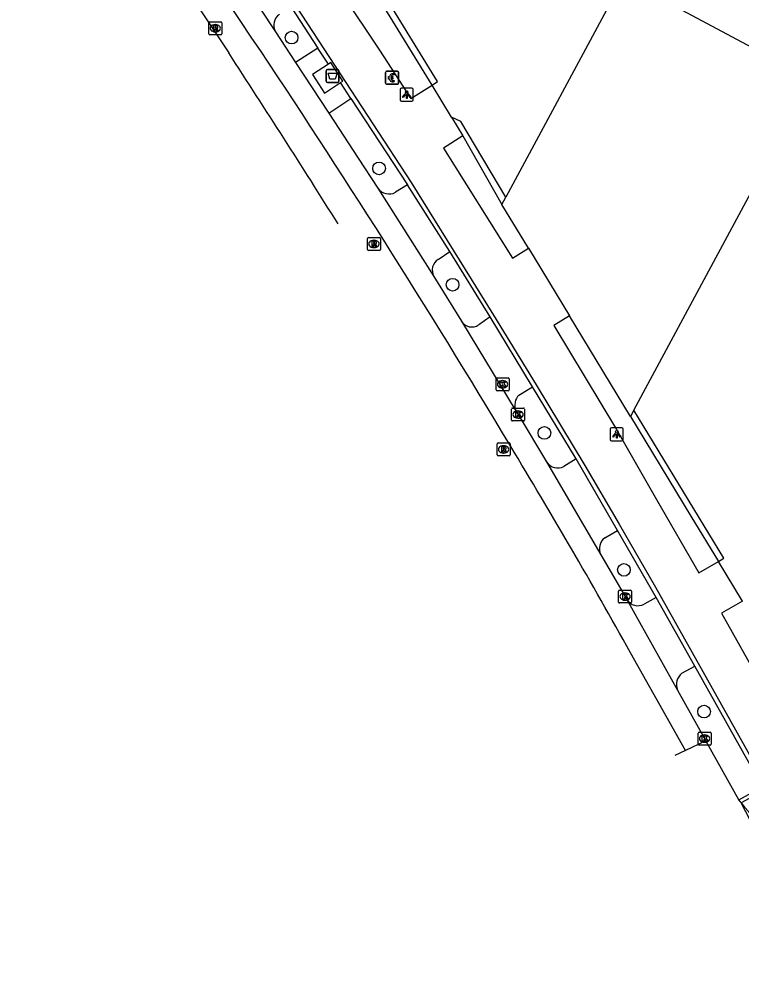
# Model space of a CAD drawing. Extents: x 159489 to 160304, y 383826 to 384530.
# Drawn here: x 159536.8 to 159592.6, y 384145.3 to 384218.5 of the extents above; entities that cross this region are included whole.
import ezdxf

# ---------------------------------------------------------------- set-up
doc = ezdxf.new("R2010")
doc.units = 0
for name, color, linetype in [('IMGEO_Afval_apart_plaats', 7, 'Continuous'), ('IMGEO_Betaalautomaat', 7, 'Continuous'), ('IMGEO_Boom', 7, 'Continuous'), ('IMGEO_Groenvoorziening', 7, 'Continuous'), ('IMGEO_Kolk', 7, 'Continuous'), ('IMGEO_Lichtpunt', 7, 'Continuous'), ('IMGEO_Pand', 7, 'Continuous'), ('IMGEO_Parkeervlak_open', 7, 'Continuous'), ('IMGEO_Rijbaan_lokaal_gesloten', 7, 'Continuous'), ('IMGEO_Rioolput', 7, 'Continuous'), ('IMGEO_Voetpad_gesloten', 7, 'Continuous'), ('IMGEO_Voetpad_open', 7, 'Continuous')]:
    doc.layers.add(name, color=color, linetype=linetype)

msp = doc.modelspace()

# ---------------------------------------------------------------- linework, layer by layer
at = {"layer": 'IMGEO_Afval_apart_plaats'}
for p, q in [((159560.543, 384213.703), (159560.543, 384214.503)), ((159560.543, 384214.503), (159560.543, 384213.703)), ((159560.643, 384214.603), (159561.433, 384214.603)), ((159561.433, 384214.603), (159560.643, 384214.603)), ((159561.533, 384214.503), (159561.533, 384213.703)), ((159561.533, 384213.703), (159561.533, 384214.503)), ((159561.433, 384213.603), (159560.643, 384213.603)), ((159560.643, 384213.603), (159561.433, 384213.603))]:
    msp.add_line(p, q, dxfattribs=at)
msp.add_lwpolyline([(159560.686, 384214.317), (159561.39, 384214.317), (159561.241, 384213.847), (159560.835, 384213.847), (159560.686, 384214.317)], dxfattribs=at)
for centre, start, end in [((159560.643, 384214.503), 90, 180), ((159560.643, 384214.503), 90, 180), ((159561.433, 384214.503), 0, 90), ((159561.433, 384214.503), 360, 90), ((159560.643, 384213.703), 180, 270), ((159560.643, 384213.703), 180, 270), ((159561.433, 384213.703), 270, 0), ((159561.433, 384213.703), 270, 0)]:
    msp.add_arc(centre, 0.1, start, end, dxfattribs=at)
at = {"layer": 'IMGEO_Betaalautomaat'}
for p, q in [((159565.142, 384213.54), (159565.142, 384214.381)), ((159565.142, 384214.381), (159565.142, 384213.54)), ((159565.217, 384214.464), (159566.058, 384214.464)), ((159566.058, 384214.464), (159565.217, 384214.464)), ((159565.804, 384214.269), (159565.787, 384214.169)), ((159566.141, 384214.39), (159566.141, 384213.549)), ((159566.141, 384213.549), (159566.141, 384214.39)), ((159566.067, 384213.465), (159565.226, 384213.465)), ((159565.226, 384213.465), (159566.067, 384213.465)), ((159565.425, 384213.928), (159565.425, 384213.996)), ((159565.546, 384213.996), (159565.546, 384213.928)), ((159565.791, 384213.763), (159565.813, 384213.676))]:
    msp.add_line(p, q, dxfattribs=at)
for points in [[(159565.425, 384213.996), (159565.356, 384213.996), (159565.356, 384214.065), (159565.435, 384214.065)], [(159565.43, 384213.859), (159565.356, 384213.859), (159565.356, 384213.928), (159565.425, 384213.928)], [(159565.557, 384214.065), (159565.704, 384214.065), (159565.704, 384213.996), (159565.546, 384213.996)], [(159565.546, 384213.928), (159565.704, 384213.928), (159565.704, 384213.859), (159565.56, 384213.859)]]:
    msp.add_lwpolyline(points, dxfattribs=at)
for centre, radius, start, end in [((159565.22, 384214.387), 0.0779, 92.4484, 184.28452), ((159565.22, 384214.387), 0.0779, 92.4484, 184.28452), ((159565.718, 384213.989), 0.293, 73.01398, 165.01395), ((159565.724, 384214.002), 0.179, 69.32359, 159.56827), ((159566.064, 384214.387), 0.0779, 2.4484, 94.28452), ((159566.064, 384214.387), 0.0779, 2.4484, 94.28452), ((159565.22, 384213.543), 0.0779, 182.4484, 274.28452), ((159565.22, 384213.543), 0.0779, 182.4484, 274.28452), ((159565.691, 384213.914), 0.267, 191.80956, 297.03891), ((159565.724, 384213.929), 0.179, 202.76249, 291.86925), ((159566.064, 384213.543), 0.0779, 272.4484, 4.28452), ((159566.064, 384213.543), 0.0779, 272.4484, 4.28452)]:
    msp.add_arc(centre, radius, start, end, dxfattribs=at)
at = {"layer": 'IMGEO_Boom'}
for centre in [(159557.872, 384217.076), (159564.634, 384206.954), (159570.321, 384197.968), (159577.419, 384186.503), (159583.564, 384175.92), (159589.765, 384164.956)]:
    msp.add_circle(centre, 0.489, dxfattribs=at)
at = {"layer": 'IMGEO_Groenvoorziening'}
for points in [[(159568.737, 384213.4), (159569.144, 384213.675), (159561.341, 384226.407), (159560.934, 384226.137)], [(159568.737, 384213.4), (159560.934, 384226.137)], [(159574.428, 384204.726), (159570.966, 384210.576), (159570.222, 384210.929)], [(159571.1, 384209.467), (159574.13, 384204.172)], [(159584.074, 384187.773), (159588.743, 384180.066), (159590.869, 384176.557)], [(159590.869, 384176.557), (159591.297, 384176.816), (159584.34, 384188.267)]]:
    msp.add_lwpolyline(points, dxfattribs=at)
at = {"layer": 'IMGEO_Kolk'}
for p, q in [((159573.684, 384189.842), (159573.684, 384190.694)), ((159573.759, 384190.768), (159574.611, 384190.768)), ((159574.685, 384190.694), (159574.685, 384189.842)), ((159574.195, 384189.988), (159574.17, 384189.988)), ((159574.172, 384190.548), (159574.197, 384190.548)), ((159574.611, 384189.768), (159573.759, 384189.768)), ((159574.876, 384187.504), (159574.876, 384188.356)), ((159574.951, 384188.43), (159575.803, 384188.43)), ((159575.364, 384188.21), (159575.389, 384188.21)), ((159575.877, 384188.356), (159575.877, 384187.504)), ((159575.803, 384187.43), (159574.951, 384187.43)), ((159575.387, 384187.65), (159575.362, 384187.65)), ((159583.154, 384173.431), (159583.154, 384174.283)), ((159583.229, 384174.357), (159584.081, 384174.357)), ((159583.642, 384174.137), (159583.667, 384174.137)), ((159584.155, 384174.283), (159584.155, 384173.431)), ((159584.081, 384173.357), (159583.229, 384173.357)), ((159583.665, 384173.577), (159583.64, 384173.577)), ((159589.301, 384162.449), (159589.301, 384163.301)), ((159589.376, 384163.375), (159590.228, 384163.375)), ((159589.789, 384163.155), (159589.814, 384163.155)), ((159590.302, 384163.301), (159590.302, 384162.449)), ((159590.228, 384162.375), (159589.376, 384162.375)), ((159589.812, 384162.595), (159589.787, 384162.595))]:
    msp.add_line(p, q, dxfattribs=at)
for points in [[(159573.684, 384189.842), (159573.684, 384190.694)], [(159573.759, 384190.768), (159574.611, 384190.768)], [(159574.685, 384190.694), (159574.685, 384189.842)], [(159574.005, 384190.468), (159574.128, 384190.468), (159574.128, 384190.317), (159574.258, 384190.468), (159574.422, 384190.468), (159574.276, 384190.317), (159574.429, 384190.068), (159574.277, 384190.068), (159574.192, 384190.232), (159574.128, 384190.165), (159574.128, 384190.068), (159574.005, 384190.068), (159574.005, 384190.468)], [(159574.611, 384189.768), (159573.759, 384189.768)], [(159574.876, 384187.504), (159574.876, 384188.356)], [(159574.951, 384188.43), (159575.803, 384188.43)], [(159575.197, 384188.13), (159575.32, 384188.13), (159575.32, 384187.979), (159575.45, 384188.13), (159575.614, 384188.13), (159575.468, 384187.979), (159575.621, 384187.73), (159575.469, 384187.73), (159575.384, 384187.894), (159575.32, 384187.827), (159575.32, 384187.73), (159575.197, 384187.73), (159575.197, 384188.13)], [(159575.877, 384188.356), (159575.877, 384187.504)], [(159575.803, 384187.43), (159574.951, 384187.43)], [(159583.154, 384173.431), (159583.154, 384174.283)], [(159583.229, 384174.357), (159584.081, 384174.357)], [(159583.475, 384174.057), (159583.598, 384174.057), (159583.598, 384173.906), (159583.728, 384174.057), (159583.892, 384174.057), (159583.746, 384173.906), (159583.899, 384173.657), (159583.747, 384173.657), (159583.662, 384173.821), (159583.598, 384173.754), (159583.598, 384173.657), (159583.475, 384173.657), (159583.475, 384174.057)], [(159584.155, 384174.283), (159584.155, 384173.431)], [(159584.081, 384173.357), (159583.229, 384173.357)], [(159589.301, 384162.449), (159589.301, 384163.301)], [(159589.376, 384163.375), (159590.228, 384163.375)], [(159589.622, 384163.075), (159589.745, 384163.075), (159589.745, 384162.924), (159589.875, 384163.075), (159590.039, 384163.075), (159589.893, 384162.924), (159590.046, 384162.675), (159589.894, 384162.675), (159589.809, 384162.839), (159589.745, 384162.772), (159589.745, 384162.675), (159589.622, 384162.675), (159589.622, 384163.075)], [(159590.302, 384163.301), (159590.302, 384162.449)], [(159590.228, 384162.375), (159589.376, 384162.375)]]:
    msp.add_lwpolyline(points, dxfattribs=at)
for centre, start, end in [((159573.761, 384190.692), 91.55205, 178.44795), ((159573.761, 384190.692), 91.55205, 178.44795), ((159574.609, 384190.692), 1.55205, 88.44795), ((159574.609, 384190.692), 1.55205, 88.44795), ((159573.761, 384189.844), 181.55205, 268.44795), ((159573.761, 384189.844), 181.55205, 268.44795), ((159574.609, 384189.844), 271.55205, 358.44795), ((159574.609, 384189.844), 271.55205, 358.44795), ((159574.953, 384188.354), 91.55205, 178.44795), ((159574.953, 384188.354), 91.55205, 178.44795), ((159575.801, 384188.354), 1.55205, 88.44795), ((159575.801, 384188.354), 1.55205, 88.44795), ((159574.953, 384187.506), 181.55205, 268.44795), ((159574.953, 384187.506), 181.55205, 268.44795), ((159575.801, 384187.506), 271.55205, 358.44795), ((159575.801, 384187.506), 271.55205, 358.44795), ((159583.231, 384174.281), 91.55205, 178.44795), ((159583.231, 384174.281), 91.55205, 178.44795), ((159584.079, 384174.281), 1.55205, 88.44795), ((159584.079, 384174.281), 1.55205, 88.44795), ((159583.231, 384173.433), 181.55205, 268.44795), ((159583.231, 384173.433), 181.55205, 268.44795), ((159584.079, 384173.433), 271.55205, 358.44795), ((159584.079, 384173.433), 271.55205, 358.44795), ((159589.378, 384163.299), 91.55205, 178.44795), ((159589.378, 384163.299), 91.55205, 178.44795), ((159590.226, 384163.299), 1.55205, 88.44795), ((159590.226, 384163.299), 1.55205, 88.44795), ((159589.378, 384162.451), 181.55205, 268.44795), ((159589.378, 384162.451), 181.55205, 268.44795), ((159590.226, 384162.451), 271.55205, 358.44795), ((159590.226, 384162.451), 271.55205, 358.44795)]:
    msp.add_arc(centre, 0.0765, start, end, dxfattribs=at)
for centre, major_axis, ratio, start_param, end_param in [((159574.171, 384190.268), (-0.387, 0.002), 0.722429, 4.712389, 7.853982), ((159574.196, 384190.268), (-0.39, 0.002), 0.717154, 1.570796, 4.712389), ((159575.363, 384187.93), (-0.387, 0.002), 0.722429, 4.712389, 7.853982), ((159575.388, 384187.93), (-0.39, 0.002), 0.717154, 1.570796, 4.712389), ((159583.641, 384173.857), (-0.387, 0.002), 0.722429, 4.712389, 7.853982), ((159583.666, 384173.857), (-0.39, 0.002), 0.717154, 1.570796, 4.712389), ((159589.788, 384162.875), (-0.387, 0.002), 0.722429, 4.712389, 7.853982), ((159589.813, 384162.875), (-0.39, 0.002), 0.717154, 1.570796, 4.712389)]:
    msp.add_ellipse(centre, major_axis=major_axis, ratio=ratio, start_param=start_param, end_param=end_param, dxfattribs=at)
at = {"layer": 'IMGEO_Lichtpunt'}
for p, q in [((159566.27, 384213.059), (159566.27, 384212.252)), ((159566.27, 384213.059), (159566.27, 384212.252)), ((159567.172, 384213.154), (159566.364, 384213.154)), ((159567.172, 384213.154), (159566.364, 384213.154)), ((159567.266, 384212.252), (159567.266, 384213.059)), ((159567.266, 384212.252), (159567.266, 384213.059)), ((159566.364, 384212.158), (159567.172, 384212.158)), ((159566.364, 384212.158), (159567.172, 384212.158)), ((159582.51, 384186.797), (159582.51, 384185.99)), ((159582.51, 384186.797), (159582.51, 384185.99)), ((159583.412, 384186.892), (159582.604, 384186.892)), ((159583.412, 384186.892), (159582.604, 384186.892)), ((159583.506, 384185.99), (159583.506, 384186.797)), ((159583.506, 384185.99), (159583.506, 384186.797)), ((159582.604, 384185.896), (159583.412, 384185.896)), ((159582.604, 384185.896), (159583.412, 384185.896))]:
    msp.add_line(p, q, dxfattribs=at)
for points in [[(159566.644, 384212.723), (159566.683, 384212.695), (159566.495, 384212.433), (159566.457, 384212.46), (159566.644, 384212.723)], [(159566.746, 384212.675), (159566.793, 384212.675), (159566.793, 384212.353), (159566.746, 384212.353), (159566.746, 384212.675)], [(159566.856, 384212.695), (159566.894, 384212.722), (159567.081, 384212.46), (159567.042, 384212.432), (159566.856, 384212.695)], [(159582.884, 384186.461), (159582.923, 384186.433), (159582.735, 384186.171), (159582.697, 384186.198), (159582.884, 384186.461)], [(159582.986, 384186.413), (159583.033, 384186.413), (159583.033, 384186.091), (159582.986, 384186.091), (159582.986, 384186.413)], [(159583.096, 384186.433), (159583.134, 384186.46), (159583.321, 384186.198), (159583.282, 384186.17), (159583.096, 384186.433)]]:
    msp.add_lwpolyline(points, dxfattribs=at)
for centre in [(159566.769, 384212.857), (159583.009, 384186.595)]:
    msp.add_circle(centre, 0.0994, dxfattribs=at)
for centre, start, end in [((159566.364, 384213.059), 90, 180), ((159566.364, 384213.059), 90, 180), ((159567.172, 384213.059), 0, 90), ((159567.172, 384213.059), 0, 90), ((159566.364, 384212.252), 180, 270), ((159566.364, 384212.252), 180, 270), ((159567.172, 384212.252), 270, 0), ((159567.172, 384212.252), 270, 360), ((159582.604, 384186.797), 90, 180), ((159582.604, 384186.797), 90, 180), ((159583.412, 384186.797), 0, 90), ((159583.412, 384186.797), 0, 90), ((159582.604, 384185.99), 180, 270), ((159582.604, 384185.99), 180, 270), ((159583.412, 384185.99), 270, 0), ((159583.412, 384185.99), 270, 360)]:
    msp.add_arc(centre, 0.0946, start, end, dxfattribs=at)
at = {"layer": 'IMGEO_Pand'}
for points in [[(159584.34, 384188.267), (159598.102, 384213.824), (159585.772, 384220.436), (159595.639, 384238.832), (159580.412, 384246.999), (159572.996, 384233.183), (159569.777, 384227.198), (159582.76, 384220.223), (159574.428, 384204.726)], [(159574.13, 384204.172), (159574.428, 384204.726)], [(159576.187, 384200.78), (159574.13, 384204.172)], [(159576.187, 384200.78), (159579.356, 384195.554)], [(159584.074, 384187.773), (159579.356, 384195.554)], [(159584.34, 384188.267), (159584.074, 384187.773)]]:
    msp.add_lwpolyline(points, dxfattribs=at)
at = {"layer": 'IMGEO_Parkeervlak_open'}
for points in [[(159566.831, 384205.687), (159565.906, 384205.109)], [(159569.213, 384199.921), (159570.094, 384200.533)], [(159573.218, 384195.473), (159572.334, 384194.86)], [(159575.45, 384189.43), (159575.56, 384189.513), (159576.506, 384190.075)], [(159579.872, 384184.495), (159578.916, 384183.918)], [(159582.077, 384178.396), (159583.079, 384178.971)], [(159586.058, 384173.783), (159585.12, 384173.273)], [(159588.041, 384167.932), (159589.04, 384168.481)]]:
    msp.add_lwpolyline(points, dxfattribs=at)
for centre, radius, start, end in [((159557.483, 384218.026), 0.999, 122.88057, 210.65261), ((159565.405, 384206.02), 1.04, 214.38513, 298.79568), ((159569.691, 384199.101), 0.949, 120.22833, 211.2065), ((159571.802, 384195.652), 0.954, 212.52462, 303.88401), ((159576.122, 384188.7), 0.993, 132.63962, 169.95225), ((159576.158, 384188.644), 1.039, 167.23477, 208.24591), ((159578.439, 384184.798), 1.001, 212.11425, 298.45398), ((159582.721, 384177.558), 1.057, 127.55023, 206.34531), ((159584.634, 384174.142), 0.995, 211.87558, 299.22289), ((159588.77, 384167.043), 1.149, 129.3694, 201.40668)]:
    msp.add_arc(centre, radius, start, end, dxfattribs=at)
at = {"layer": 'IMGEO_Rijbaan_lokaal_gesloten'}
for points in [[(159554.807, 384217.036), (159538.641, 384241.501)], [(159536.788, 384240.242), (159553.006, 384215.893)], [(159550.775, 384226.382), (159556.624, 384217.517)], [(159556.624, 384217.517), (159558.184, 384215.145)], [(159558.184, 384215.145), (159560.057, 384212.297), (159560.758, 384211.222)], [(159560.758, 384211.222), (159563.028, 384207.742), (159564.547, 384205.433)], [(159564.547, 384205.433), (159568.879, 384198.609)], [(159568.879, 384198.609), (159570.998, 384195.139)], [(159570.998, 384195.139), (159575.243, 384188.152)], [(159575.243, 384188.152), (159575.377, 384187.93), (159577.591, 384184.266)], [(159577.591, 384184.266), (159581.774, 384177.089)], [(159581.774, 384177.089), (159583.655, 384173.857), (159583.789, 384173.616)], [(159583.789, 384173.616), (159587.7, 384166.624)], [(159588.321, 384161.943), (159584.082, 384169.514)], [(159587.7, 384166.624), (159589.802, 384162.875), (159589.904, 384162.693)], [(159589.904, 384162.693), (159588.807, 384162.177), (159588.321, 384161.943)], [(159592.452, 384158.142), (159589.904, 384162.693)], [(159588.321, 384161.943), (159587.509, 384161.555)], [(159592.622, 384157.909), (159592.597, 384157.944), (159592.572, 384157.979), (159592.452, 384158.142)], [(159599.184, 384145.286), (159592.622, 384157.909)]]:
    msp.add_lwpolyline(points, dxfattribs=at)
for centre, radius, start, end in [((158952.782, 383813.503), 724.757, 30.882688, 33.833641), ((158793.344, 383720.801), 906.754, 32.101072, 33.093398), ((159141.121, 383922.674), 507.094, 29.12871, 31.2192), ((159596.606, 384160.779), 4.91, 215.76621, 296.24455)]:
    msp.add_arc(centre, radius, start, end, dxfattribs=at)
at = {"layer": 'IMGEO_Rioolput'}
for p, q in [((159551.467, 384217.372), (159551.467, 384218.224)), ((159551.542, 384218.298), (159552.394, 384218.298)), ((159551.955, 384218.078), (159551.98, 384218.078)), ((159552.468, 384218.224), (159552.468, 384217.372)), ((159552.394, 384217.298), (159551.542, 384217.298)), ((159551.978, 384217.518), (159551.953, 384217.518)), ((159563.739, 384200.696), (159563.739, 384201.548)), ((159563.814, 384201.622), (159564.666, 384201.622)), ((159564.227, 384201.402), (159564.252, 384201.402)), ((159564.74, 384201.548), (159564.74, 384200.696)), ((159564.666, 384200.622), (159563.814, 384200.622)), ((159564.25, 384200.842), (159564.225, 384200.842)), ((159573.764, 384184.804), (159573.764, 384185.656)), ((159573.839, 384185.73), (159574.691, 384185.73)), ((159574.765, 384185.656), (159574.765, 384184.804)), ((159574.275, 384184.95), (159574.25, 384184.95)), ((159574.252, 384185.51), (159574.277, 384185.51)), ((159574.691, 384184.73), (159573.839, 384184.73))]:
    msp.add_line(p, q, dxfattribs=at)
for points in [[(159551.467, 384217.372), (159551.467, 384218.224)], [(159551.542, 384218.298), (159552.394, 384218.298)], [(159552.056, 384217.996), (159551.804, 384217.998), (159551.804, 384217.598)], [(159551.804, 384217.598), (159551.928, 384217.598), (159551.928, 384217.76), (159551.939, 384217.76)], [(159551.982, 384217.917), (159551.928, 384217.917), (159551.928, 384217.836)], [(159551.928, 384217.836), (159551.98, 384217.836)], [(159552.468, 384218.224), (159552.468, 384217.372)], [(159552.394, 384217.298), (159551.542, 384217.298)], [(159551.986, 384217.731), (159552.057, 384217.598), (159552.197, 384217.598), (159552.132, 384217.724)], [(159563.739, 384200.696), (159563.739, 384201.548)], [(159563.814, 384201.622), (159564.666, 384201.622)], [(159564.328, 384201.32), (159564.076, 384201.322), (159564.076, 384200.922)], [(159564.076, 384200.922), (159564.2, 384200.922), (159564.2, 384201.084), (159564.211, 384201.084)], [(159564.254, 384201.241), (159564.2, 384201.241), (159564.2, 384201.16)], [(159564.2, 384201.16), (159564.252, 384201.16)], [(159564.258, 384201.055), (159564.329, 384200.922), (159564.469, 384200.922), (159564.404, 384201.048)], [(159564.74, 384201.548), (159564.74, 384200.696)], [(159564.666, 384200.622), (159563.814, 384200.622)], [(159573.764, 384184.804), (159573.764, 384185.656)], [(159573.839, 384185.73), (159574.691, 384185.73)], [(159574.765, 384185.656), (159574.765, 384184.804)], [(159574.353, 384185.428), (159574.101, 384185.43), (159574.101, 384185.03)], [(159574.101, 384185.03), (159574.225, 384185.03), (159574.225, 384185.192), (159574.236, 384185.192)], [(159574.279, 384185.349), (159574.225, 384185.349), (159574.225, 384185.268)], [(159574.225, 384185.268), (159574.277, 384185.268)], [(159574.283, 384185.163), (159574.354, 384185.03), (159574.494, 384185.03), (159574.429, 384185.156)], [(159574.691, 384184.73), (159573.839, 384184.73)]]:
    msp.add_lwpolyline(points, dxfattribs=at)
for centre, radius, start, end in [((159551.544, 384218.222), 0.0765, 91.55205, 178.44795), ((159551.544, 384218.222), 0.0765, 91.55205, 178.44795), ((159551.938, 384217.707), 0.0533, 26.02933, 88.69889), ((159551.964, 384218.025), 0.19, 274.7715, 282.96867), ((159551.988, 384217.821), 0.0964, 77.00612, 93.18647), ((159552.002, 384217.878), 0.0378, 276.66336, 79.67722), ((159552.055, 384217.886), 0.109, 350.36119, 89.41601), ((159552.053, 384217.886), 0.112, 277.58423, 350.98172), ((159552.037, 384217.671), 0.108, 29.51342, 73.79051), ((159552.392, 384218.222), 0.0765, 1.55205, 88.44795), ((159552.392, 384218.222), 0.0765, 1.55205, 88.44795), ((159551.544, 384217.374), 0.0765, 181.55205, 268.44795), ((159551.544, 384217.374), 0.0765, 181.55205, 268.44795), ((159552.392, 384217.374), 0.0765, 271.55205, 358.44795), ((159552.392, 384217.374), 0.0765, 271.55205, 358.44795), ((159563.816, 384201.546), 0.0765, 91.55205, 178.44795), ((159563.816, 384201.546), 0.0765, 91.55205, 178.44795), ((159564.21, 384201.031), 0.0533, 26.02933, 88.69889), ((159564.236, 384201.349), 0.19, 274.7715, 282.96867), ((159564.26, 384201.145), 0.0964, 77.00612, 93.18647), ((159564.274, 384201.202), 0.0378, 276.66336, 79.67722), ((159564.327, 384201.21), 0.109, 350.36119, 89.41601), ((159564.325, 384201.21), 0.112, 277.58423, 350.98172), ((159564.309, 384200.995), 0.108, 29.51342, 73.79051), ((159564.664, 384201.546), 0.0765, 1.55205, 88.44795), ((159564.664, 384201.546), 0.0765, 1.55205, 88.44795), ((159563.816, 384200.698), 0.0765, 181.55205, 268.44795), ((159563.816, 384200.698), 0.0765, 181.55205, 268.44795), ((159564.664, 384200.698), 0.0765, 271.55205, 358.44795), ((159564.664, 384200.698), 0.0765, 271.55205, 358.44795), ((159573.841, 384185.654), 0.0765, 91.55205, 178.44795), ((159573.841, 384185.654), 0.0765, 91.55205, 178.44795), ((159574.689, 384185.654), 0.0765, 1.55205, 88.44795), ((159574.689, 384185.654), 0.0765, 1.55205, 88.44795), ((159573.841, 384184.806), 0.0765, 181.55205, 268.44795), ((159573.841, 384184.806), 0.0765, 181.55205, 268.44795), ((159574.235, 384185.139), 0.0533, 26.02933, 88.69889), ((159574.261, 384185.457), 0.19, 274.7715, 282.96867), ((159574.285, 384185.253), 0.0964, 77.00612, 93.18647), ((159574.299, 384185.31), 0.0378, 276.66336, 79.67722), ((159574.352, 384185.318), 0.109, 350.36119, 89.41601), ((159574.35, 384185.318), 0.112, 277.58423, 350.98172), ((159574.334, 384185.103), 0.108, 29.51342, 73.79051), ((159574.689, 384184.806), 0.0765, 271.55205, 358.44795), ((159574.689, 384184.806), 0.0765, 271.55205, 358.44795)]:
    msp.add_arc(centre, radius, start, end, dxfattribs=at)
for centre, major_axis, ratio, start_param, end_param in [((159551.954, 384217.798), (-0.387, 0.002), 0.722429, 4.712389, 7.853982), ((159551.979, 384217.798), (-0.39, 0.002), 0.717154, 1.570796, 4.712389), ((159564.226, 384201.122), (-0.387, 0.002), 0.722429, 4.712389, 7.853982), ((159564.251, 384201.122), (-0.39, 0.002), 0.717154, 1.570796, 4.712389), ((159574.251, 384185.23), (-0.387, 0.002), 0.722429, 4.712389, 7.853982), ((159574.276, 384185.23), (-0.39, 0.002), 0.717154, 1.570796, 4.712389)]:
    msp.add_ellipse(centre, major_axis=major_axis, ratio=ratio, start_param=start_param, end_param=end_param, dxfattribs=at)
at = {"layer": 'IMGEO_Voetpad_gesloten'}
for points in [[(159540.836, 384245.167), (159541.101, 384245.34), (159546.045, 384237.884), (159553.341, 384226.923), (159558.212, 384219.486), (159567.124, 384205.873), (159570.37, 384200.648), (159573.493, 384195.607), (159576.772, 384190.223), (159580.547, 384183.998), (159583.202, 384179.454), (159586.011, 384174.587), (159589.675, 384168.05), (159594.72, 384159.028), (159592.622, 384157.909)], [(159557.829, 384219.423), (159559.903, 384216.259)], [(159560.718, 384215.016), (159559.903, 384216.259)], [(159560.718, 384215.016), (159559.479, 384214.208), (159560.408, 384212.784), (159561.649, 384213.594)], [(159561.649, 384213.594), (159561.832, 384213.713), (159560.903, 384215.137), (159560.718, 384215.016)], [(159562.452, 384212.369), (159561.649, 384213.594)], [(159562.452, 384212.369), (159566.831, 384205.687)], [(159570.094, 384200.533), (159566.831, 384205.687)], [(159573.218, 384195.473), (159570.094, 384200.533)], [(159576.506, 384190.075), (159573.218, 384195.473)], [(159579.872, 384184.495), (159576.506, 384190.075)], [(159583.079, 384178.971), (159579.872, 384184.495)], [(159586.058, 384173.783), (159583.079, 384178.971)], [(159589.04, 384168.481), (159586.058, 384173.783)], [(159592.452, 384158.142), (159594.292, 384159.139), (159589.04, 384168.481)]]:
    msp.add_lwpolyline(points, dxfattribs=at)
at = {"layer": 'IMGEO_Voetpad_open'}
for points in [[(159560.934, 384226.137), (159558.905, 384224.769), (159564.664, 384216.096), (159567.101, 384212.363), (159568.737, 384213.4)], [(159559.903, 384216.259), (159558.184, 384215.145)], [(159570.222, 384210.929), (159568.737, 384213.4)], [(159560.758, 384211.222), (159562.452, 384212.369)], [(159570.222, 384210.929), (159571.1, 384209.467)], [(159571.1, 384209.467), (159569.605, 384208.512), (159574.956, 384200.012), (159576.187, 384200.78)], [(159579.356, 384195.554), (159578.157, 384194.824), (159582.99, 384186.776), (159584.016, 384184.965), (159586.074, 384181.353), (159589.369, 384175.694), (159590.869, 384176.557)], [(159592.722, 384173.505), (159590.869, 384176.557)], [(159592.722, 384173.505), (159591.108, 384172.571), (159594.181, 384167.108)]]:
    msp.add_lwpolyline(points, dxfattribs=at)

doc.saveas('drawing.dxf')
